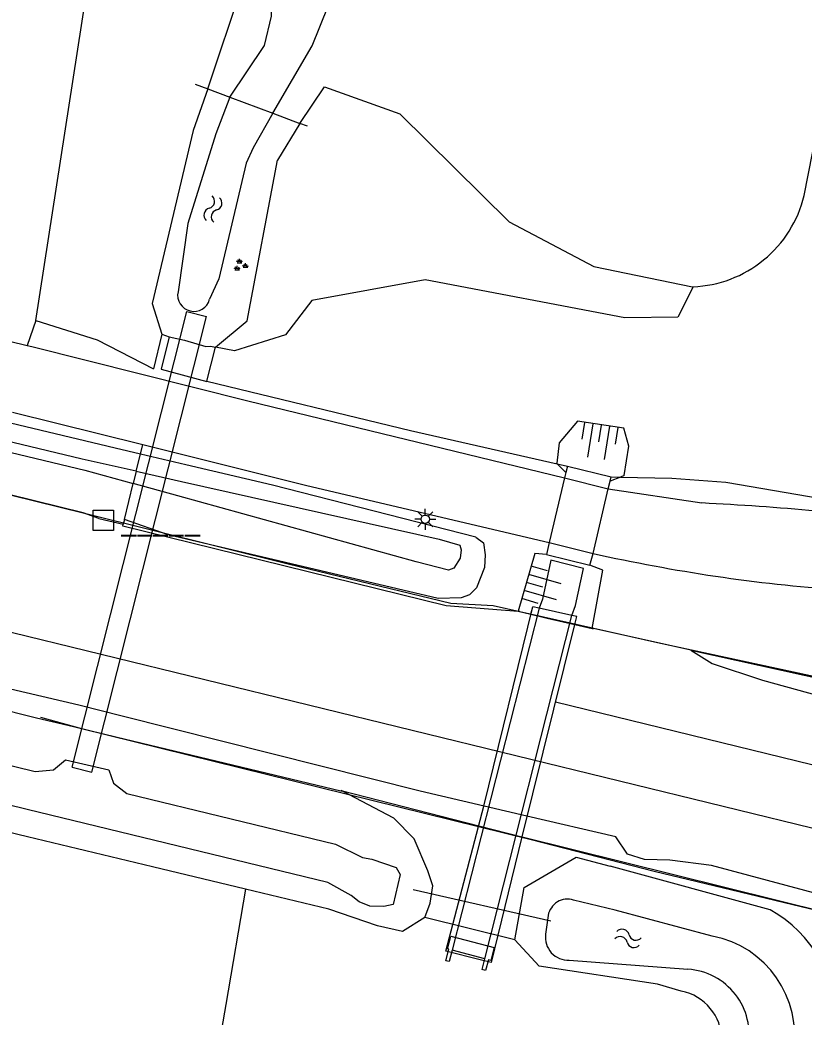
# Model space of a CAD drawing. Extents: x 125000 to 129004, y 397500 to 399008.
# Drawn here: x 126099.7 to 126146.2, y 398746.2 to 398805.4 of the extents above; entities that cross this region are included whole.
import ezdxf

# ---------------------------------------------------------------- set-up
doc = ezdxf.new("R2010")
doc.units = 0
for name, color, linetype in [('gg-afsc-faunaraster', 7, 'Continuous'), ('gg-afsc-hekwerk', 7, 'Continuous'), ('gg-afsc-lijn faunaraster', 7, 'Continuous'), ('gg-aspt-spoorlijn', 7, 'Continuous'), ('gg-knt-bovenkant onderkant talud', 7, 'Continuous'), ('gg-knt-bronhoudergrens', 7, 'Continuous'), ('gg-knt-verharding', 7, 'Continuous'), ('gg-kntw-beschoeiing', 7, 'Continuous'), ('gg-kntw-bovenkant insteek waterloop', 7, 'Continuous'), ('gg-kntw-waterlijn', 7, 'Continuous'), ('gg-kwrk-duiker nz buis', 7, 'Continuous'), ('gg-kwrk-duiker nz vlak', 7, 'Continuous'), ('gg-kwrk-faunavoorziening', 7, 'Continuous'), ('gg-kwrk-kunstwerk', 7, 'Continuous'), ('gg-kwrk-lijn stuw', 7, 'Continuous'), ('gg-kwrk-stuw', 7, 'Continuous'), ('gt-grn-groengrens', 7, 'Continuous'), ('gt-symb-groenvak', 7, 'Continuous'), ('gt-symb-hm paal', 7, 'Continuous'), ('gt-symb-lichtmast', 7, 'Continuous'), ('gt-symb-talud symbool', 7, 'Continuous'), ('gt-symb-watersymbool', 7, 'Continuous'), ('gx-grn-maaiveld', 7, 'Continuous')]:
    doc.layers.add(name, color=color, linetype=linetype)

# ---------------------------------------------------------------- blocks, each defined once
blk = doc.blocks.new('gt0-WA')
at = {"layer": 'gt-symb-watersymbool'}
for centre, start, end in [((-0.323, 0.022), 28.07249, 151.92751), ((0.427, 0.422), 208.07248, 331.92751), ((-0.323, -0.428), 28.07249, 151.92751), ((0.427, -0.028), 208.07248, 331.92751)]:
    blk.add_arc(centre, 0.425, start, end, dxfattribs=at)
blk = doc.blocks.new('gt0-TALUD_1')
at = {"layer": 'gt-symb-talud symbool'}
for p, q in [((-1, -1), (-1, 0)), ((-0.5, -2), (-0.5, 0)), ((0, -1), (0, 0)), ((0.5, -2), (0.5, 0)), ((1, -1), (1, 0))]:
    blk.add_line(p, q, dxfattribs=at)
blk = doc.blocks.new('gt0-LMAST')
at = {"layer": 'gt-symb-lichtmast'}
for p, q in [((-0.005, 0.246), (-0.005, 0.621)), ((-0.182, 0.173), (-0.447, 0.438)), ((0.172, 0.173), (0.437, 0.438)), ((-0.255, -0.004), (-0.63, -0.004)), ((-0.182, -0.181), (-0.447, -0.446)), ((-0.005, -0.254), (-0.005, -0.629)), ((0.437, -0.446), (0.172, -0.181)), ((0.245, -0.004), (0.62, -0.004))]:
    blk.add_line(p, q, dxfattribs=at)
blk.add_circle((-0.005, -0.004), 0.25, dxfattribs=at)
blk = doc.blocks.new('gt0-GRVAK')
at = {"layer": 'gt-symb-groenvak'}
for p, q in [((-0.11, 0.189), (-0.228, 0.24)), ((-0.182, 0.153), (0.088, 0.153)), ((-0.091, 0.211), (-0.156, 0.322)), ((-0.047, 0.214), (-0.047, 0.393)), ((-0.004, 0.211), (0.061, 0.322)), ((0.015, 0.189), (0.133, 0.24)), ((0.262, -0.052), (0.197, 0.059)), ((0.305, -0.049), (0.305, 0.13)), ((0.349, -0.052), (0.414, 0.059)), ((-0.245, -0.228), (-0.363, -0.177)), ((-0.318, -0.264), (-0.047, -0.264)), ((-0.226, -0.206), (-0.291, -0.095)), ((-0.183, -0.203), (-0.183, -0.024)), ((-0.139, -0.206), (-0.074, -0.095)), ((-0.12, -0.228), (-0.002, -0.177)), ((0.243, -0.074), (0.125, -0.023)), ((0.17, -0.11), (0.441, -0.11)), ((0.368, -0.074), (0.486, -0.023))]:
    blk.add_line(p, q, dxfattribs=at)
blk = doc.blocks.new('gt0-HMpaal')
at = {"layer": 'gt-symb-hm paal'}
blk.add_lwpolyline([(-0.6, 0.6), (0.6, 0.6), (0.6, -0.6), (-0.6, -0.6)], close=True, dxfattribs=at)

msp = doc.modelspace()

# ---------------------------------------------------------------- linework, layer by layer
at = {"layer": 'gg-afsc-faunaraster'}
msp.add_line((126129.241, 398770.299), (126129.237, 398770.284), dxfattribs=at)
for points in [[(126100.635, 398787.538), (126104.262, 398786.398), (126107.62, 398784.675)], [(126110.775, 398783.938), (126122.849, 398781.016), (126131.554, 398779.045)], [(126135.304, 398778.261), (126138.337, 398778.191), (126141.55, 398777.954), (126149.974, 398776.51), (126153.351, 398776.429)], [(126130.905, 398773.671), (126130.224, 398773.72), (126129.241, 398770.299)], [(126133.622, 398769.285), (126134.254, 398772.738), (126133.486, 398773.041)]]:
    msp.add_lwpolyline(points, dxfattribs=at)
at = {"layer": 'gg-afsc-hekwerk'}
msp.add_lwpolyline([(126100.909, 398764.012), (126103.346, 398763.346), (126130.007, 398756.757), (126137.294, 398754.892), (126147, 398752.56), (126156.532, 398750.233)], dxfattribs=at)
at = {"layer": 'gg-afsc-lijn faunaraster'}
for p, q in [((126131.554, 398779.045), (126132.169, 398778.906)), ((126134.753, 398778.274), (126135.304, 398778.261))]:
    msp.add_line(p, q, dxfattribs=at)
at = {"layer": 'gg-aspt-spoorlijn'}
msp.add_line((126131.441, 398764.928), (126157.763, 398758.483), dxfattribs=at)
msp.add_lwpolyline([(125156.322, 399000), (125265.795, 398973.138), (125337.968, 398955.655), (125342.007, 398954.531), (125604.524, 398890.167), (125866.375, 398826.137), (125909.048, 398815.618), (125930.042, 398810.54), (125951.414, 398805.22), (125976.888, 398799.042), (125991.963, 398795.286), (126066.691, 398777.094), (126084.884, 398772.562), (126157.415, 398754.822)], dxfattribs=at)
at = {"layer": 'gg-knt-bovenkant onderkant talud'}
for p, q in [((126131.531, 398779.068), (126131.533, 398779.089)), ((126131.554, 398779.045), (126131.531, 398779.068)), ((126132.07, 398778.528), (126131.554, 398779.045)), ((126132.07, 398778.528), (126131.986, 398778.209)), ((126134.568, 398777.568), (126134.685, 398778.016)), ((126135.304, 398778.261), (126134.685, 398778.016)), ((126135.528, 398778.35), (126135.304, 398778.261)), ((126130.905, 398773.671), (126133.486, 398773.041)), ((126130.485, 398770.482), (126130.099, 398770.567))]:
    msp.add_line(p, q, dxfattribs=at)
for points in [[(126135.528, 398778.35), (126135.806, 398780.081), (126135.493, 398781.156), (126132.754, 398781.583), (126131.669, 398780.292), (126131.533, 398779.089)], [(126132.422, 398770.057), (126132.639, 398770.647), (126133.104, 398772.836), (126131.175, 398773.332), (126130.67, 398771.018), (126130.485, 398770.482)], [(126132.593, 398769.523), (126132.71, 398769.994), (126132.422, 398770.057)]]:
    msp.add_lwpolyline(points, dxfattribs=at)
at = {"layer": 'gg-knt-bronhoudergrens'}
msp.add_line((126110.775, 398783.938), (126111.287, 398785.964), dxfattribs=at)
msp.add_lwpolyline([(126108.547, 398786.57), (126109.444, 398786.372), (126110.709, 398785.997), (126110.999, 398786.028), (126111.287, 398785.964)], dxfattribs=at)
at = {"layer": 'gg-knt-verharding'}
for p, q in [((126108.105, 398786.731), (126107.62, 398784.675)), ((126099.26, 398782.113), (126106.979, 398780.183)), ((126131.986, 398778.209), (126134.568, 398777.568)), ((126134.568, 398777.568), (126140.13, 398776.721)), ((126131.075, 398774.369), (126133.674, 398773.733))]:
    msp.add_line(p, q, dxfattribs=at)
for points in [[(126053.392, 398797.47), (126067.502, 398794.068), (126100.123, 398786.061)], [(126100.123, 398786.061), (126100.399, 398785.993), (126113.213, 398782.776), (126131.986, 398778.209)], [(126106.979, 398780.183), (126116.694, 398777.754), (126131.075, 398774.369)]]:
    msp.add_lwpolyline(points, dxfattribs=at)
for centre, radius, start, end in [((126130.844, 398595.548), 181.411, 82.77907, 87.06602), ((126155.578, 398871.341), 100.036, 257.35206, 265.81704)]:
    msp.add_arc(centre, radius, start, end, dxfattribs=at)
at = {"layer": 'gg-kntw-beschoeiing'}
msp.add_lwpolyline([(126004.237, 398801.123), (126006.681, 398800.516), (126008.943, 398799.517), (126011.301, 398798.669), (126025.877, 398795.117), (126037.999, 398792.152), (126057.441, 398787.406), (126067.165, 398785.094), (126069.648, 398784.735), (126072.138, 398784.426), (126074.412, 398783.379), (126076.77, 398782.67), (126081.617, 398781.469), (126088.908, 398779.72), (126096.199, 398777.926), (126103.45, 398776.136), (126115.599, 398773.122), (126125.245, 398770.773), (126127.758, 398770.643), (126137.489, 398768.444), (126154.642, 398764.748), (126158.345, 398763.995)], dxfattribs=at)
at = {"layer": 'gg-kntw-bovenkant insteek waterloop'}
for p, q in [((126110.836, 398801.277), (126109.967, 398798.803)), ((126116.292, 398799.23), (126114.969, 398797.041)), ((126108.105, 398786.731), (126108.547, 398786.57)), ((126144.186, 398752.598), (126134.682, 398755.179)), ((126130.47, 398749.254), (126129.046, 398750.821))]:
    msp.add_line(p, q, dxfattribs=at)
for points in [[(126110.836, 398801.277), (126112.86, 398807.396), (126111.347, 398815.457), (126110.986, 398821.535), (126116.614, 398856.897), (126125.412, 398911.197), (126133.246, 398967.51), (126138.484, 399000)], [(126146.187, 398794.948), (126153.173, 398830.413), (126161.74, 398878.102), (126169.872, 398923.074), (126177.365, 398967.456), (126182.497, 399000)], [(126116.292, 398799.23), (126117.747, 398801.396), (126122.225, 398799.804), (126128.7, 398793.398), (126133.723, 398790.739), (126139.573, 398789.542), (126139.609, 398789.543)], [(126109.967, 398798.803), (126107.523, 398788.543), (126108.105, 398786.731)], [(126111.287, 398785.964), (126113.175, 398787.528), (126114.969, 398797.041)], [(126129.046, 398750.821), (126129.598, 398753.921), (126132.681, 398755.722), (126134.682, 398755.179)], [(126138.909, 398747.774), (126137.501, 398748.187), (126130.47, 398749.254)]]:
    msp.add_lwpolyline(points, dxfattribs=at)
for centre, radius, start, end in [((126139.323, 398796.599), 7.06, 309.25431, 346.47616), ((126139.319, 398796.601), 7.064, 272.35229, 309.26656), ((126140.365, 398745.8), 7.798, 359.55242, 60.6598), ((126138.341, 398744.864), 2.965, 0.18122, 78.95037)]:
    msp.add_arc(centre, radius, start, end, dxfattribs=at)
at = {"layer": 'gg-kntw-waterlijn'}
for p, q in [((126131.014, 398752.269), (126130.861, 398751.15)), ((126132.261, 398749.619), (126139.302, 398749.073))]:
    msp.add_line(p, q, dxfattribs=at)
for points in [[(126112.134, 398800.79), (126114.19, 398803.856), (126114.603, 398805.595), (126114.65, 398807.299), (126113.869, 398813.195), (126113.001, 398815.848), (126112.751, 398818.901), (126112.941, 398821.758), (126118.313, 398856.675), (126126.874, 398910.989), (126134.757, 398967.302), (126139.878, 398999.775), (126139.915, 399000)], [(126114.695, 398799.829), (126117.011, 398803.821), (126117.97, 398806.177), (126118.177, 398807.826), (126117.914, 398809.248), (126116.469, 398813.732), (126116.02, 398816.1), (126116.197, 398819.64), (126134.44, 398934.35), (126139.289, 398967.558), (126141.664, 398985.193), (126143.954, 399000)], [(126112.134, 398800.79), (126111.312, 398798.603), (126109.638, 398793.291), (126109.064, 398789.246)], [(126114.695, 398799.829), (126113.513, 398797.786), (126113.115, 398796.871), (126111.486, 398790.005), (126110.941, 398788.799)], [(126140.747, 398751.044), (126134.991, 398752.578), (126132.518, 398753.173)]]:
    msp.add_lwpolyline(points, dxfattribs=at)
for centre, radius, start, end in [((126110.008, 398789.045), 0.965, 167.97442, 345.23508), ((126132.164, 398752.059), 1.169, 72.37067, 169.64643), ((126132.189, 398750.958), 1.341, 171.78792, 273.09386), ((126139.594, 398745.107), 6.048, 350.77598, 79.00513), ((126139.045, 398745.193), 3.888, 349.53888, 86.21282)]:
    msp.add_arc(centre, radius, start, end, dxfattribs=at)
at = {"layer": 'gg-kwrk-duiker nz buis'}
for p, q in [((126130.485, 398770.482), (126125.321, 398750.205)), ((126127.261, 398749.691), (126132.423, 398770.059)), ((126131.18, 398751.916), (126123.018, 398753.78))]:
    msp.add_line(p, q, dxfattribs=at)
at = {"layer": 'gg-kwrk-duiker nz vlak'}
for points in [[(126102.794, 398761.051), (126109.582, 398788.081), (126110.746, 398787.789)], [(126102.794, 398761.051), (126103.958, 398760.759), (126110.746, 398787.789)]]:
    msp.add_lwpolyline(points, dxfattribs=at)
at = {"layer": 'gg-kwrk-faunavoorziening'}
for p, q in [((126132.169, 398778.906), (126132.07, 398778.528)), ((126132.169, 398778.906), (126134.753, 398778.274)), ((126131.986, 398778.209), (126131.075, 398774.369)), ((126134.685, 398778.016), (126134.753, 398778.274)), ((126133.674, 398773.733), (126134.568, 398777.568)), ((126131.075, 398774.369), (126130.905, 398773.671)), ((126133.486, 398773.041), (126133.674, 398773.733)), ((126132.422, 398770.057), (126130.485, 398770.482)), ((126129.475, 398756.92), (126132.593, 398769.523)), ((126129.446, 398756.927), (126129.475, 398756.92))]:
    msp.add_line(p, q, dxfattribs=at)
msp.add_lwpolyline([(126129.446, 398756.927), (126127.631, 398749.465), (126126.973, 398749.634), (126124.947, 398750.153), (126127.207, 398758.742), (126130.099, 398770.567)], dxfattribs=at)
at = {"layer": 'gg-kwrk-kunstwerk'}
msp.add_lwpolyline([(126127.808, 398750.354), (126127.605, 398749.589), (126127.469, 398749.625), (126127.303, 398748.999), (126127.092, 398749.055), (126127.261, 398749.691), (126125.321, 398750.205), (126125.14, 398749.523), (126124.938, 398749.577), (126125.119, 398750.259), (126125.039, 398750.28), (126125.239, 398751.036), (126127.808, 398750.354)], dxfattribs=at)
at = {"layer": 'gg-kwrk-lijn stuw'}
for p, q in [((126110.09, 398801.557), (126110.836, 398801.277)), ((126110.836, 398801.277), (126112.134, 398800.79)), ((126114.695, 398799.829), (126116.292, 398799.23)), ((126116.741, 398799.062), (126116.292, 398799.23))]:
    msp.add_line(p, q, dxfattribs=at)
at = {"layer": 'gg-kwrk-stuw'}
msp.add_line((126112.134, 398800.79), (126114.695, 398799.829), dxfattribs=at)
at = {"layer": 'gt-grn-groengrens'}
msp.add_line((126129.046, 398750.821), (126123.705, 398752.145), dxfattribs=at)
msp.add_lwpolyline([(126139.609, 398789.543), (126138.709, 398787.747), (126135.568, 398787.693), (126123.713, 398789.962), (126117.002, 398788.729), (126115.439, 398786.702), (126112.412, 398785.738), (126111.287, 398785.964)], dxfattribs=at)
at = {"layer": 'gx-grn-maaiveld'}
for p, q in [((126100.635, 398787.538), (126133.39, 399000)), ((126100.635, 398787.538), (126100.123, 398786.061)), ((126108.547, 398786.57), (126108.075, 398784.648)), ((126108.075, 398784.648), (126110.771, 398783.923)), ((126110.771, 398783.923), (126110.775, 398783.938)), ((126106.839, 398779.616), (126106.979, 398780.183)), ((126106.59, 398778.6), (126106.839, 398779.616)), ((126106.59, 398778.6), (126106.412, 398777.877)), ((126105.887, 398775.739), (126106.412, 398777.877)), ((126104.372, 398775.799), (126105.818, 398775.458)), ((126105.79, 398775.344), (126105.818, 398775.458)), ((126105.887, 398775.739), (126105.818, 398775.458)), ((126129.309, 398770.278), (126129.237, 398770.284)), ((126129.309, 398770.278), (126129.99, 398770.121)), ((126129.99, 398770.121), (126130.099, 398770.567)), ((126132.592, 398769.523), (126132.593, 398769.523)), ((126132.593, 398769.523), (126133.622, 398769.285)), ((126133.622, 398769.285), (126133.693, 398769.269)), ((126139.465, 398767.993), (126133.693, 398769.269)), ((126139.465, 398767.993), (126158.227, 398763.846)), ((126118.726, 398759.66), (126118.79, 398759.644)), ((126118.79, 398759.644), (126118.73, 398759.675)), ((126118.79, 398759.644), (126121.844, 398758.054)), ((126129.475, 398756.92), (126156.722, 398750.14)), ((126113.075, 398753.813), (126108.051, 398755.021))]:
    msp.add_line(p, q, dxfattribs=at)
for points in [[(125747.82, 398847.492), (125748.673, 398847.41), (126022.688, 398779.977), (126100.59, 398760.806), (126101.678, 398760.895), (126102.39, 398761.499), (126104.955, 398760.888), (126105.242, 398760.105), (126106.029, 398759.49), (126118.408, 398756.495), (126120.008, 398755.705), (126120.558, 398755.603), (126121.996, 398755.113), (126122.228, 398754.699), (126121.816, 398752.92), (126121.272, 398752.792), (126120.435, 398752.805), (126119.808, 398753.077), (126119.337, 398753.449), (126117.942, 398754.216), (126100.11, 398758.545), (126022.137, 398777.728), (125855.191, 398818.801)], [(126106.59, 398778.6), (126103.374, 398779.321), (125930.773, 398820.831), (125930.667, 398820.149), (126103.537, 398778.675), (126106.412, 398777.877)], [(126108.051, 398755.021), (126099.641, 398757.043), (126021.368, 398776.377), (125856.18, 398817.18), (125854.321, 398817.529)], [(125942.076, 398803.153), (126062.999, 398773.375), (126064.556, 398772.851), (126065.982, 398772.263), (126067.584, 398771.485), (126068.685, 398770.848), (126069.043, 398770.792), (126070.479, 398770.99), (126074.524, 398770.567), (126100.675, 398763.984), (126102.871, 398763.458), (126105.448, 398762.841), (126118.726, 398759.66)], [(126129.743, 398758.151), (126123.416, 398759.626), (126105.762, 398764.084), (126103.185, 398764.735), (126072.775, 398771.852), (126069.025, 398772.246), (126067.802, 398772.491), (126066.296, 398773.252), (126018.339, 398785.516), (126006.032, 398788.5)], [(126104.372, 398775.799), (126103.45, 398776.136), (126096.199, 398777.926), (126088.908, 398779.72), (126081.617, 398781.469), (126076.77, 398782.67), (126074.412, 398783.379), (126072.887, 398784.081)], [(126106.839, 398779.616), (126105.343, 398779.969), (126099.132, 398781.458)], [(126126.719, 398774.7), (126114.669, 398777.77), (126109.524, 398778.983), (126106.839, 398779.616)], [(126106.59, 398778.6), (126109.276, 398777.999), (126124.549, 398774.578), (126125.775, 398774.225), (126125.86, 398773.935), (126125.803, 398773.455), (126125.424, 398772.849), (126125.106, 398772.747), (126123.178, 398773.225), (126109.06, 398777.143), (126106.412, 398777.877)], [(126126.719, 398774.7), (126127.183, 398774.359), (126127.274, 398773.649), (126127.231, 398772.896), (126126.77, 398771.692), (126126.357, 398771.266), (126125.854, 398771.106), (126124.488, 398771.054), (126108.476, 398774.831), (126105.887, 398775.739)], [(126129.237, 398770.284), (126124.969, 398770.629), (126105.79, 398775.344)], [(126129.99, 398770.121), (126130.95, 398769.9), (126132.592, 398769.523)], [(126139.465, 398767.993), (126140.736, 398767.206), (126143.714, 398766.208), (126147.807, 398765.081), (126154.125, 398763.88)], [(126118.73, 398759.675), (126126.9, 398757.576), (126129.446, 398756.927)], [(126123.705, 398752.145), (126124.026, 398752.99), (126124.178, 398754.025), (126123.878, 398754.912), (126123.058, 398756.812), (126121.844, 398758.054)], [(126151.777, 398752.266), (126140.69, 398755.218), (126138.224, 398755.533), (126136.728, 398755.573), (126135.727, 398755.9), (126135.025, 398756.92), (126129.743, 398758.151)], [(126113.075, 398753.813), (126111.893, 398746.976), (126107.73, 398722.892)], [(126123.705, 398752.145), (126122.376, 398751.313), (126120.902, 398751.639), (126118.013, 398752.626), (126113.075, 398753.813)]]:
    msp.add_lwpolyline(points, dxfattribs=at)

# ---------------------------------------------------------------- block references
at = {"layer": 'gt-symb-groenvak'}
msp.add_blockref('gt0-GRVAK', (126112.761, 398790.813), dxfattribs=at)
at = {"layer": 'gt-symb-hm paal'}
msp.add_blockref('gt0-HMpaal', (126104.632, 398775.687), dxfattribs=at)
at = {"layer": 'gt-symb-lichtmast'}
msp.add_blockref('gt0-LMAST', (126123.731, 398775.758), dxfattribs=at)
at = {"layer": 'gt-symb-talud symbool', "xscale": 0.9999299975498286, "yscale": 0.9999299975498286, "rotation": -8.859429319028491}
msp.add_blockref('gt0-TALUD_1', (126134.177, 398781.344), dxfattribs=at)
at = {"layer": 'gt-symb-talud symbool', "rotation": 73.73979529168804}
msp.add_blockref('gt0-TALUD_1', (126129.732, 398772.01), dxfattribs=at)
at = {"layer": 'gt-symb-watersymbool'}
for p, rotation in [((126111.149, 398794.198), -103.35534096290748), ((126135.8, 398750.886), 165.04643524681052)]:
    msp.add_blockref('gt0-WA', p, dxfattribs=dict(at, rotation=rotation))

# ---------------------------------------------------------------- texts
at = {"layer": 'gt-symb-hm paal'}
msp.add_text('_____', height=1.25, dxfattribs=at).set_placement((126105.713, 398775.083))

doc.saveas('drawing.dxf')
